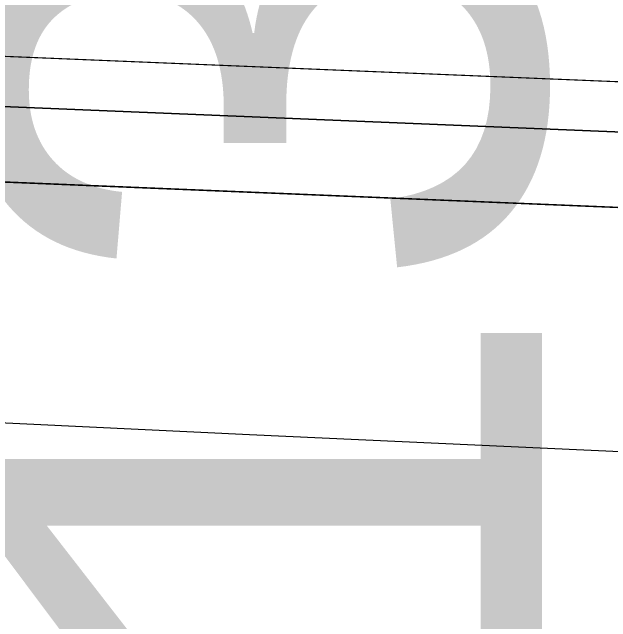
# Model space of a CAD drawing. Extents: x -516 to 303, y -10 to 5017.
# Drawn here: x 150.17 to 153.141, y 1009.619 to 1012.647 of the extents above; entities that cross this region are included whole.
import ezdxf

# ---------------------------------------------------------------- set-up
doc = ezdxf.new("R2010")
doc.units = 0
for name, color, linetype in [('Exist Cross Section Cell', 7, 'Continuous'), ('Exist XS Ground Line', 7, 'Continuous'), ('Prop CMT Pvmt Course 1', 7, 'Continuous'), ('Prop CMT Pvmt Course 2', 7, 'Continuous'), ('Prop CMT Pvmt Course 3', 7, 'Continuous'), ('Prop CMT Pvmt Surface', 7, 'Continuous'), ('Prop CMT Subgrade Earthwork', 7, 'Continuous')]:
    doc.layers.add(name, color=color, linetype=linetype)

msp = doc.modelspace()

# ---------------------------------------------------------------- linework, layer by layer
at = {"layer": 'Exist XS Ground Line'}
msp.add_lwpolyline([(138.7515, 1010.9044), (140.3619, 1010.9099), (140.8791, 1010.9116), (141.1936, 1010.9101), (142.0419, 1010.9049), (143.5957, 1010.8947), (146.195, 1010.7923), (147.7042, 1010.7222), (148.6516, 1010.6781), (150, 1010.6135), (151.3483, 1010.5488), (153.5842, 1010.4468), (155.5269, 1010.3294), (156.0953, 1010.2959), (156.6933, 1010.2664), (157.3509, 1010.2319), (157.8135, 1010.2008), (158.5, 1010.1511), (159.2493, 1010.1233), (160.1152, 1010.0811), (165.3983, 1009.5253), (172.9811, 1008.7525), (176.8179, 1007.0977), (179.6437, 1005.9508)], dxfattribs=at)
at = {"layer": 'Prop CMT Pvmt Course 1'}
for points in [[(150, 1012.4341), (162.0005, 1011.9363)], [(162.0005, 1011.6863), (150, 1012.1841)]]:
    msp.add_lwpolyline(points, dxfattribs=at)
at = {"layer": 'Prop CMT Pvmt Course 2'}
for points in [[(162.0005, 1011.6863), (150, 1012.1841)], [(150, 1012.1841), (162.0005, 1011.6863)]]:
    msp.add_lwpolyline(points, dxfattribs=at)
at = {"layer": 'Prop CMT Pvmt Course 3'}
for points in [[(150, 1012.1841), (162.0005, 1011.6863)], [(162.0005, 1011.3113), (150, 1011.8091)]]:
    msp.add_lwpolyline(points, dxfattribs=at)
at = {"layer": 'Prop CMT Pvmt Surface'}
msp.add_line((150, 1012.4341), (162.0005, 1011.9363), dxfattribs=at)
at = {"layer": 'Prop CMT Subgrade Earthwork'}
msp.add_line((150, 1011.8091), (162.0005, 1011.3113), dxfattribs=at)

# ---------------------------------------------------------------- texts
at = {"layer": 'Exist Cross Section Cell'}
msp.add_text('E 2266378.1381', height=2.8, rotation=90, dxfattribs=at).set_placement((152.8, 990))

doc.saveas('drawing.dxf')
